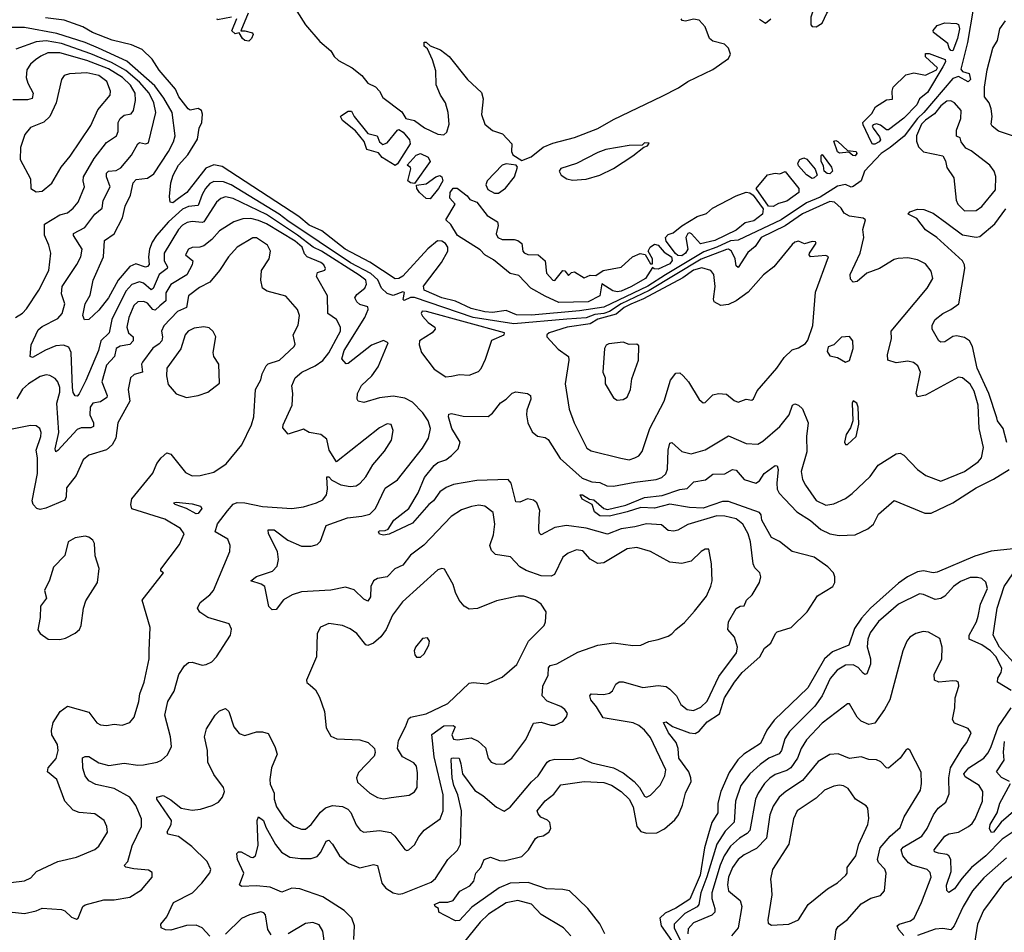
# Model space of a CAD drawing. Extents: x 1771496 to 1971148, y 471553 to 643630.
# Tile 586 of 656: x 1884390 to 1889440, y 617922 to 622601. Entities that reach past the tile are written whole.
import ezdxf

# ---------------------------------------------------------------- set-up
doc = ezdxf.new("R2010")
doc.units = 0

msp = doc.modelspace()

# ---------------------------------------------------------------- linework, layer by layer
at = {"layer": '0CON10XD'}
for points in [[(1888475, 622563.8), (1888505.8, 622584.2), (1888528.8, 622635), (1888563.3, 622685), (1888560, 622735), (1888547.5, 622765), (1888535, 622777.5), (1888515, 622767.5), (1888493.8, 622735), (1888475, 622697.5), (1888448, 622615), (1888446.7, 622575), (1888455, 622566.7), (1888475, 622563.8)], [(1889280.4, 622655), (1889250.2, 622485), (1889216.8, 622346.8), (1889225, 622335.8), (1889259.2, 622325), (1889266.7, 622295), (1889255, 622281.9), (1889205, 622310), (1889175, 622299), (1889026.2, 622125), (1888994.7, 622095.3), (1888925.5, 622004.5), (1888855, 621945.6), (1888807.7, 621915), (1888723.5, 621825), (1888705.6, 621774.4), (1888665, 621746.2), (1888655, 621743.3), (1888625, 621756.4), (1888585, 621748.2), (1888495, 621691.6), (1888425, 621661.9), (1888295, 621574.9), (1888075, 621470.7), (1888035, 621467.8), (1887965.6, 621435), (1887898.1, 621411.9), (1887702.4, 621292.4), (1887611.8, 621235), (1887385, 621127.6), (1887260.9, 621109.1), (1887015, 621087.2), (1886938.6, 621088.6), (1886885, 621110), (1886815, 621100), (1886775, 621103.4), (1886705, 621119.9), (1886625, 621157.7), (1886555, 621175.2), (1886465, 621215.4), (1886461.2, 621235), (1886552.9, 621357), (1886585.7, 621415), (1886586.1, 621435), (1886573.5, 621453.5), (1886555, 621466.1), (1886532.7, 621467.3), (1886483.4, 621426.6), (1886355, 621286), (1886335, 621274.4), (1886315, 621273.2), (1886185, 621357.4), (1886058.4, 621425), (1885939.3, 621519.3), (1885875, 621548.6), (1885822.2, 621592.2), (1885428.6, 621848.6), (1885385, 621856.3), (1885345, 621840.2), (1885247.3, 621715), (1885204.7, 621685.3), (1885175, 621661.9), (1885161.2, 621665), (1885157.5, 621695), (1885164.3, 621765), (1885177.5, 621805), (1885204.7, 621855), (1885252.2, 621907.8), (1885301.6, 621988.4), (1885310, 622045), (1885324.5, 622075), (1885327.5, 622117.5), (1885321.5, 622135), (1885305, 622145.5), (1885265, 622137.1), (1885254.4, 622145), (1885206.9, 622205), (1885189.4, 622245), (1885105, 622341.9), (1885069.3, 622399.3), (1885017.9, 622447.9), (1884962.8, 622472.8), (1884865, 622496.5), (1884763.1, 622535), (1884714.1, 622564.1), (1884618, 622598), (1884521.5, 622611.5)], [(1885811.1, 622645), (1885855.3, 622575), (1885929.7, 622489.7), (1885985, 622441.2), (1886001.9, 622411.9), (1886025, 622392.8), (1886094.4, 622355), (1886145, 622315.4), (1886175.3, 622275.3), (1886215, 622257.1), (1886235.5, 622235.5), (1886252, 622202), (1886349.3, 622129.3), (1886370.8, 622095), (1886415, 622084.5), (1886466, 622046), (1886533.6, 622013.6), (1886565, 622011.4), (1886581.4, 622025), (1886591.8, 622065), (1886587.2, 622125), (1886574.3, 622174.3), (1886548.4, 622215), (1886526.7, 622266.7), (1886525, 622338.8), (1886507.7, 622395), (1886481.1, 622451.1), (1886464.6, 622465), (1886464.4, 622485.6), (1886475, 622485.6), (1886495, 622467.5), (1886547.3, 622447.3), (1886592.7, 622412.7), (1886686, 622295), (1886758.3, 622228.3), (1886767.5, 622195), (1886758.6, 622115), (1886775, 622066), (1886815, 622033.8), (1886865.9, 622015.9), (1886913.8, 621965), (1886912.2, 621925), (1886918.5, 621908.5), (1886965, 621878.8), (1887012.4, 621897.6), (1887075, 621946.9), (1887125, 621968.8), (1887235, 621996.7), (1887355, 622043.3), (1887435, 622090), (1887685, 622208.8), (1887768.3, 622251.7), (1887815.8, 622284.2), (1887944.4, 622345.6), (1888025, 622402), (1888035.7, 622425), (1888025.6, 622455), (1888005, 622475.7), (1887945, 622491.2), (1887927.5, 622505), (1887906, 622565), (1887875, 622598.8), (1887846.4, 622603.6), (1887805, 622593.8), (1887787.5, 622597.5), (1887782.5, 622605)], [(1885475.8, 622614.2), (1885405, 622600), (1885402.5, 622605)], [(1885565, 622491.4), (1885545, 622494.8), (1885532.5, 622505), (1885515, 622533.3), (1885495, 622529.6), (1885477.3, 622545), (1885502.9, 622607.1)], [(1885562.1, 622635), (1885523.3, 622543.3), (1885545, 622544.2), (1885584, 622534), (1885586.7, 622525), (1885579.2, 622505), (1885565, 622491.4)], [(1888185, 622604), (1888215, 622583.8), (1888242, 622605)], [(1889481.8, 622005), (1889409.9, 622029.9), (1889376.9, 622055), (1889372.2, 622065), (1889378.1, 622105), (1889372.5, 622145), (1889362.2, 622175), (1889338.9, 622205), (1889337.9, 622255), (1889352.6, 622345), (1889381.6, 622455), (1889405, 622495.4), (1889416.6, 622555), (1889445, 622595.8)], [(1885829.6, 618300.4), (1885885, 618300.7), (1885915, 618310.7), (1885935, 618332.5), (1885961.1, 618388.9), (1885975, 618394), (1885994.7, 618374.7), (1886030, 618315), (1886077.1, 618275), (1886135, 618252.3), (1886205, 618270.5), (1886225, 618265.7), (1886247.1, 618175), (1886268.3, 618148.3), (1886305.2, 618125.2), (1886335, 618117.5), (1886355, 618120.6), (1886500.5, 618179.5), (1886521.7, 618198.3), (1886585.6, 618295), (1886635, 618343.3), (1886650, 618375), (1886655.5, 618545), (1886637.4, 618627.4), (1886617, 618675), (1886608, 618715), (1886602.2, 618805), (1886604.4, 618815), (1886612.4, 618817.6), (1886644, 618815), (1886653, 618787), (1886660.2, 618735), (1886725, 618648.8), (1886765, 618623.1), (1886835, 618564.2), (1886875, 618544.2), (1886905, 618564.2), (1887015.6, 618694.4), (1887048.5, 618725), (1887094.4, 618795), (1887106.3, 618803.7), (1887135, 618810), (1887225, 618808.9), (1887265, 618818.5), (1887325, 618790.7), (1887436.1, 618766.1), (1887485, 618740.3), (1887542, 618695), (1887568.7, 618665), (1887595, 618620.8), (1887605, 618615.8), (1887625.6, 618625), (1887675, 618676.9), (1887698.9, 618725), (1887703.1, 618755), (1887625, 618920.6), (1887595, 618958.1), (1887565, 618981.9), (1887536, 618996), (1887381.8, 619021.8), (1887348.9, 619078.9), (1887318.6, 619115), (1887314.2, 619135), (1887320, 619145), (1887385, 619141.5), (1887415, 619148.5), (1887430.4, 619159.6), (1887446.7, 619195), (1887465, 619207.3), (1887485, 619206.7), (1887585, 619177.5), (1887665, 619188.5), (1887705, 619182.2), (1887725, 619169.4), (1887758.8, 619135), (1887780.1, 619090.1), (1887813.9, 619063.9), (1887845, 619060), (1887883.9, 619076.1), (1887915, 619108.1), (1887975, 619234.4), (1888066.9, 619355), (1888070.8, 619385), (1888056.4, 619435), (1888022.1, 619475), (1888024.6, 619515), (1888065, 619582), (1888085, 619594), (1888106.1, 619596.1), (1888116.9, 619625), (1888147.2, 619652.8), (1888183.5, 619715), (1888190.5, 619745), (1888185.4, 619765.4), (1888160.8, 619790.8), (1888152.2, 619812.2), (1888137.9, 619925), (1888126.7, 619965), (1888098.4, 620015), (1888065, 620041.5), (1888006.3, 620056.3), (1887965, 620056.8), (1887816.8, 620013.2), (1887765, 619983.3), (1887745, 619978.8), (1887715, 619983.1), (1887682.2, 620012.2), (1887605, 620016.6), (1887545, 620000.8), (1887475, 619991.3), (1887405, 619963.7), (1887295, 619994.8), (1887195, 620008.8), (1887135, 619997.1), (1887065, 619960), (1887055, 619968.8), (1887051.8, 619985), (1887053.7, 620045), (1887056.8, 620085), (1887042.2, 620125), (1887025, 620138.5), (1886995, 620144.4), (1886955, 620126.9), (1886935, 620128.8), (1886910.5, 620225), (1886895, 620244.5), (1886735, 620239.4), (1886615, 620218.1), (1886576.7, 620203.3), (1886545, 620181.1), (1886512.1, 620135), (1886487.5, 620115), (1886405, 620020.6), (1886285, 619963.6), (1886255, 619958.6), (1886235, 619964.2), (1886230, 619975), (1886235, 619980), (1886265, 619981.9), (1886280, 619990), (1886308.5, 620035), (1886385.6, 620094.4), (1886434, 620175), (1886466.8, 620255), (1886516, 620315), (1886535, 620330.5), (1886575.6, 620344.4), (1886605, 620366.8), (1886638.7, 620401.3), (1886648.2, 620435), (1886605.5, 620505), (1886588.6, 620565), (1886591.4, 620578.6), (1886605, 620582.5), (1886665, 620568.2), (1886793.2, 620566.8), (1886815.4, 620584.6), (1886855, 620637.5), (1886884.5, 620655.5), (1886915, 620686), (1886935, 620694), (1886995, 620684.2), (1887009.2, 620675), (1887011.1, 620655), (1886991.3, 620598.7), (1886989.2, 620575), (1886996.2, 620535), (1887018.9, 620488.9), (1887045, 620466.7), (1887085, 620458.5), (1887099.6, 620449.6), (1887162.3, 620352.3), (1887275, 620251.1), (1887325, 620232.4), (1887365, 620228.2), (1887401.9, 620211.9), (1887435, 620209.1), (1887545, 620230.7), (1887655, 620243.3), (1887683.5, 620255), (1887703.3, 620273.3), (1887712.4, 620297.6), (1887715.8, 620395), (1887725, 620429.4), (1887735, 620434.4), (1887785, 620387.5), (1887833.8, 620376.2), (1887905, 620396.5), (1888025, 620468.2), (1888115, 620428.9), (1888175, 620425.5), (1888200.4, 620439.6), (1888287.9, 620515), (1888336.7, 620575), (1888352.9, 620625), (1888365, 620632), (1888385, 620624.2), (1888405, 620606.2), (1888433.1, 620535), (1888424.5, 620465), (1888427.1, 620385), (1888397.9, 620285), (1888404.7, 620244.7), (1888420, 620215), (1888475, 620136.9), (1888525, 620112.2), (1888565, 620118.9), (1888625, 620147.3), (1888658.7, 620171.3), (1888751.5, 620258.5), (1888792.2, 620317.8), (1888885, 620375.5), (1888905, 620378.2), (1888925, 620367.8), (1888994.2, 620295), (1889038, 620265), (1889115, 620235.5), (1889235, 620285.5), (1889305.7, 620335), (1889322.2, 620355), (1889332.6, 620407.4), (1889310, 620505), (1889305.3, 620624.7), (1889285, 620697.1), (1889265, 620733.3), (1889225, 620764.4), (1889205, 620768.6), (1889035, 620676.4), (1888995, 620668), (1888988.1, 620685), (1889010, 620795), (1888996.2, 620826.2), (1888973.4, 620843.4), (1888945, 620850.4), (1888885, 620842.2), (1888842.5, 620855), (1888840, 620885), (1888861.4, 620965), (1888859.2, 621005), (1889044.5, 621225.5), (1889072.5, 621275), (1889065, 621311.2), (1889035, 621349.4), (1888995, 621370.5), (1888945, 621380.5), (1888895, 621377.5), (1888875, 621371.9), (1888798.8, 621325), (1888735, 621301.8), (1888685, 621259.4), (1888665, 621255.6), (1888651.5, 621271.5), (1888648.9, 621295), (1888700.5, 621405), (1888719.2, 621485), (1888714.6, 621525.4), (1888728.6, 621575), (1888715, 621584.3), (1888645, 621593.6), (1888618.6, 621608.6), (1888603.1, 621635), (1888568.9, 621665), (1888545, 621668.7), (1888405, 621605.1), (1888315, 621543.8), (1888193.4, 621485), (1888162.1, 621437.9), (1888125, 621407.3), (1888075, 621331.5), (1888065, 621339.2), (1888060, 621375), (1888040.4, 621415), (1888025, 621424.5), (1888015, 621423.2), (1887885, 621373.8), (1887617.6, 621212.4), (1887475, 621145.1), (1887414.6, 621105), (1887385.2, 621094.8), (1887339.5, 621090.5), (1887295, 621072.5), (1887195.7, 621065.7), (1886925, 621042.8), (1886715, 621074.2), (1886415, 621177.3), (1886393.4, 621176.6), (1886361.4, 621161.4), (1886356.7, 621166.7), (1886363.3, 621203.3), (1886355, 621205.7), (1886305, 621186.8), (1886275, 621198.3), (1886245.6, 621225), (1886227.4, 621267.4), (1886190.2, 621300.2), (1886086.2, 621355), (1885765, 621569.3), (1885721.5, 621605), (1885475, 621754.5), (1885435, 621770), (1885385, 621772.1), (1885365, 621761.8), (1885343.6, 621736.4), (1885325.1, 621704.9), (1885305, 621648.2), (1885255, 621643.8), (1885225, 621630.2), (1885153.1, 621565), (1885091.9, 621495), (1885069.3, 621460.7), (1885055, 621424.4), (1885049.8, 621385), (1885053.3, 621346.7), (1885045, 621335.5), (1885035, 621332.2), (1884985, 621349.6), (1884955, 621335.2), (1884894.2, 621265), (1884845, 621174.8), (1884795, 621112.1), (1884745, 621064.5), (1884721.7, 621061.7), (1884713.6, 621085), (1884725.3, 621145), (1884750.5, 621189.5), (1884765.9, 621265), (1884820.3, 621385), (1884825, 621470), (1884875, 621503.1), (1884916.9, 621585), (1884930.9, 621645), (1884958.5, 621701.5), (1884971.5, 621765), (1884988, 621782), (1885045, 621788.1), (1885078.3, 621811.7), (1885153.4, 621925), (1885178.8, 621975), (1885186.9, 622005), (1885172, 622125), (1885128.8, 622198.8), (1885082.4, 622262.4), (1884938.6, 622388.6), (1884794.6, 622454.6), (1884725, 622483.6), (1884580.7, 622530.7), (1884415, 622561), (1884288.7, 622561.3)], [(1889175, 622441.2), (1889165, 622443.3), (1889156.7, 622455), (1889149.7, 622479.7), (1889076.2, 622535), (1889075, 622545.6), (1889095, 622571.1), (1889135, 622586), (1889195, 622582.2), (1889205, 622575.8), (1889209.2, 622555), (1889199, 622505), (1889175, 622441.2)], [(1885365, 617903.3), (1885325.5, 617945.5), (1885295, 617959.4), (1885245, 617957.5), (1885165, 617933.1), (1885137.5, 617935), (1885116.2, 617945), (1885114.2, 617965), (1885145, 618002), (1885178.5, 618075), (1885276.4, 618125), (1885324.8, 618175.2), (1885365, 618228), (1885370, 618245), (1885351.2, 618285), (1885272.8, 618362.8), (1885205, 618413.9), (1885150, 618425), (1885146.9, 618436.9), (1885167.3, 618475), (1885169.1, 618495), (1885093.3, 618605), (1885093.3, 618615), (1885125, 618624.5), (1885165, 618602.3), (1885218.9, 618558.9), (1885275, 618548.2), (1885316.8, 618553.2), (1885377.8, 618572.2), (1885409.6, 618590.4), (1885430.5, 618615), (1885440.4, 618645), (1885435.5, 618665), (1885385, 618731.2), (1885355.6, 618795), (1885353.9, 618855), (1885338.1, 618925), (1885348, 618965), (1885393.1, 619035), (1885415, 619057.1), (1885445, 619069.2), (1885462.9, 619055), (1885487.5, 618975), (1885515, 618942), (1885545, 618932), (1885605, 618950.8), (1885635, 618950.8), (1885665, 618942.5), (1885699.2, 618875), (1885710, 618835), (1885681.5, 618765), (1885673.1, 618705), (1885675, 618682.5), (1885694.4, 618635), (1885694.5, 618605), (1885706.2, 618565), (1885745, 618509.5), (1885795, 618466.5), (1885835, 618450.9), (1885855, 618450.9), (1885885.4, 618475), (1885932.1, 618537.9), (1885959, 618561), (1885995, 618571.8), (1886045, 618566.9), (1886073.1, 618553.1), (1886087.4, 618537.4), (1886115, 618474), (1886135.5, 618445.5), (1886155, 618435.7), (1886235, 618444.6), (1886293.3, 618433.3), (1886314.4, 618415), (1886365, 618346.2), (1886375, 618342), (1886385, 618345.8), (1886415, 618371.4), (1886437.3, 618412.7), (1886465, 618446.9), (1886546.5, 618503.5), (1886561.8, 618545), (1886562.5, 618627.5), (1886515, 618822), (1886503.5, 618936.5), (1886565, 618980.3), (1886613.4, 618983.4), (1886622.9, 618975), (1886606.8, 618935), (1886615, 618912.9), (1886635, 618909.1), (1886705, 618920), (1886741.8, 618901.8), (1886778.7, 618868.7), (1886793.1, 618815), (1886807.1, 618795), (1886835, 618783.8), (1886875, 618786.7), (1886914.2, 618815), (1886985, 618910.8), (1887024.5, 618995.5), (1887065, 618999.2), (1887114.5, 618984.5), (1887135, 618984.4), (1887175, 619002.9), (1887195, 619026.7), (1887199.2, 619045), (1887186, 619065), (1887165, 619080), (1887095, 619108.1), (1887070, 619135), (1887073.1, 619185), (1887099.9, 619240.1), (1887102.2, 619277.8), (1887109.8, 619290.2), (1887145, 619298.2), (1887251.9, 619358.1), (1887355, 619394.4), (1887435, 619406.5), (1887535, 619393.1), (1887575, 619394.2), (1887616.6, 619413.4), (1887665, 619422.9), (1887715, 619441.2), (1887735, 619453.3), (1887754.3, 619475.7), (1887800, 619510), (1887850.9, 619569.1), (1887911.8, 619645), (1887935, 619696.2), (1887941.9, 619725), (1887938.3, 619811.7), (1887925, 619886.2), (1887906.2, 619886.2), (1887885, 619874), (1887834.5, 619825.5), (1887785, 619813.5), (1887725, 619820.5), (1887625, 619874), (1887555, 619895.4), (1887505, 619888.2), (1887385, 619817.3), (1887355, 619812.5), (1887315.8, 619835), (1887278.6, 619878.6), (1887245, 619882.7), (1887203.5, 619866.5), (1887175.7, 619845), (1887132.4, 619757.6), (1887115, 619748.5), (1887065, 619749.7), (1886986.6, 619776.6), (1886955, 619795.7), (1886906.9, 619846.9), (1886830.7, 619859.3), (1886809.1, 619879.1), (1886800.8, 619905), (1886819.4, 619960.6), (1886826.2, 620015), (1886817.5, 620075), (1886775, 620107.7), (1886745, 620112.7), (1886706.3, 620106.3), (1886655, 620089.1), (1886602.5, 620055), (1886462.6, 619907.4), (1886394.8, 619855.2), (1886355, 619804.6), (1886314.7, 619785.3), (1886275, 619745.6), (1886225, 619735.6), (1886205, 619724), (1886190, 619695), (1886188.5, 619641.5), (1886175, 619620.8), (1886155, 619630.5), (1886105, 619678.5), (1886061.3, 619691.3), (1885985, 619676), (1885835, 619667.7), (1885786.9, 619653.1), (1885742.4, 619627.6), (1885705, 619577.5), (1885685, 619575.8), (1885667, 619593), (1885647.8, 619695), (1885628.1, 619708.1), (1885576.2, 619725), (1885605, 619746.1), (1885686.7, 619773.3), (1885710, 619800), (1885716.5, 619833.5), (1885712.8, 619875), (1885665.7, 619965), (1885664.1, 619985.9), (1885695, 619985.7), (1885765, 619932.5), (1885835, 619901.9), (1885885, 619901.9), (1885915, 619910.6), (1885933, 619927), (1885961.2, 620008.8), (1886071.9, 620048.1), (1886145, 620055.3), (1886185, 620066.7), (1886214.7, 620095.3), (1886265, 620198.9), (1886327.4, 620242.6), (1886456.1, 620403.9), (1886487.1, 620455), (1886497.1, 620505), (1886485.4, 620545), (1886457.2, 620585), (1886405, 620640.3), (1886365, 620660.7), (1886305, 620671.2), (1886235, 620662.4), (1886155, 620639.2), (1886126.2, 620646.2), (1886120, 620655), (1886123.1, 620685), (1886142.9, 620725), (1886195.5, 620775), (1886227.8, 620822.2), (1886279.4, 620945), (1886255, 620956.3), (1886195, 620933.3), (1886075, 620838.1), (1886065, 620836.7), (1886042.1, 620862.1), (1886054.3, 620905), (1886159.8, 621075), (1886176.6, 621115), (1886175, 621128.6), (1886135, 621141.1), (1886119.3, 621155), (1886109.3, 621175), (1886118.4, 621191.6), (1886159.3, 621225), (1886169, 621245), (1886165, 621265.7), (1886130.9, 621290.9), (1885937.3, 621415), (1885895.7, 621435.7), (1885815, 621497.2), (1885655, 621602.4), (1885485, 621685.2), (1885445, 621693.9), (1885421.5, 621685), (1885399.7, 621665), (1885335, 621564.7), (1885325, 621560.7), (1885275, 621567), (1885248.2, 621561.8), (1885225, 621548.4), (1885204.2, 621525), (1885131.1, 621405), (1885131.6, 621365), (1885147.6, 621335), (1885147, 621325), (1885104.8, 621295), (1885075, 621223.6), (1885065, 621216.8), (1885025, 621251.3), (1885005, 621257), (1884965, 621243.8), (1884935, 621209.1), (1884861.9, 621065), (1884848.8, 620995), (1884805.3, 620955), (1884794.1, 620905.9), (1884729, 620751), (1884695, 620682.5), (1884685, 620670.6), (1884675, 620673.5), (1884665, 620689.4), (1884660, 620715), (1884654.2, 620895), (1884641.7, 620921.7), (1884615, 620933), (1884575, 620929.3), (1884522.2, 620907.8), (1884455, 620870), (1884444.4, 620874.4), (1884449.2, 620935), (1884485, 621010.6), (1884505, 621028.8), (1884585, 621068.7), (1884607.9, 621095), (1884620.8, 621145), (1884604.3, 621195), (1884607.4, 621232.6), (1884683.7, 621346.3), (1884704.3, 621385.7), (1884710.7, 621425), (1884666.2, 621495), (1884666.7, 621505), (1884723.8, 621536.2), (1884776, 621604), (1884812.5, 621635), (1884818.7, 621675), (1884854.7, 621745), (1884835.8, 621795), (1884835.5, 621815), (1884845.9, 621824.1), (1884885, 621827.3), (1884908.3, 621841.7), (1884963.5, 621906.5), (1884995.8, 621965), (1885005, 621971.1), (1885035.6, 621964.4), (1885050.6, 621969.4), (1885088.1, 622125), (1885077.8, 622175), (1885053.8, 622225), (1885005, 622281), (1884935, 622341.5), (1884861.4, 622381.4), (1884755, 622426.8), (1884605, 622479.7), (1884525, 622492.6), (1884475, 622487.8), (1884370.5, 622449.5)], [(1884367.9, 621075), (1884405, 621096.2), (1884425, 621119.5), (1884488.2, 621215), (1884538.5, 621315), (1884549.6, 621405), (1884540, 621445), (1884516.7, 621496.7), (1884516.9, 621553.1), (1884595, 621600.7), (1884635, 621611.8), (1884665, 621635.5), (1884689.6, 621665), (1884722.5, 621745), (1884714.7, 621775), (1884717.4, 621795), (1884771.2, 621888.8), (1884835, 621972.3), (1884886.5, 622005), (1884895, 622027.5), (1884895.3, 622075), (1884905.2, 622094.8), (1884925, 622111.1), (1884962.1, 622117.9), (1884974, 622136), (1884983.2, 622186.8), (1884981.3, 622225), (1884957.9, 622265), (1884917.4, 622305), (1884845, 622349.4), (1884735, 622391.8), (1884595, 622431.5), (1884535, 622430.8), (1884498.5, 622415), (1884471.2, 622395), (1884445, 622372.7), (1884427.3, 622345), (1884422.8, 622305), (1884431.6, 622275), (1884458.7, 622225), (1884453.3, 622196.7), (1884429.7, 622190.3), (1884355, 622189.8)], [(1888775, 621962.7), (1888763.6, 621963.6), (1888756, 621975), (1888715, 622062.5), (1888714.3, 622075), (1888759.9, 622120.1), (1888778.8, 622155), (1888835, 622190), (1888865.8, 622194.2), (1888864.5, 622234.5), (1888870.4, 622255), (1888935, 622319.3), (1888975, 622328), (1889035, 622316.2), (1889092.5, 622345), (1889097.5, 622355), (1889035, 622410), (1889035, 622427.1), (1889055, 622427.1), (1889137.1, 622397.1), (1889137.5, 622385), (1889125, 622360), (1889045, 622228.2), (1889005.3, 622194.7), (1888990.4, 622165), (1888925, 622096.2), (1888845, 622036.2), (1888835, 622036.7), (1888805, 622060), (1888785, 622066.7), (1888767, 622063), (1888762.5, 622055), (1888766.7, 622045), (1888800, 622000), (1888804.2, 621985), (1888797.8, 621975), (1888775, 621962.7)], [(1884475, 621718), (1884505, 621722.5), (1884555, 621764), (1884602.2, 621845), (1884648, 621902), (1884755, 622059.2), (1884790.6, 622139.4), (1884853.1, 622215), (1884855.5, 622235), (1884836.6, 622285), (1884796.4, 622315), (1884735, 622328.1), (1884646.2, 622323.8), (1884618, 622315), (1884604.4, 622295), (1884577.1, 622175), (1884543.8, 622105), (1884513.6, 622076.4), (1884445, 622049.2), (1884416.6, 622013.4), (1884394.5, 621945.5), (1884393.1, 621885), (1884445.7, 621785), (1884446.7, 621735), (1884475, 621718)], [(1889235, 621622.1), (1889295, 621623.8), (1889325, 621642.9), (1889395, 621728.6), (1889396.9, 621796.9), (1889387.7, 621825), (1889365.5, 621855.5), (1889269.7, 621929.7), (1889242.3, 621942.3), (1889219.2, 621975), (1889213.3, 621995), (1889194.3, 622004.3), (1889193.8, 622035), (1889216, 622095), (1889217.9, 622135), (1889185, 622174.5), (1889165, 622184.5), (1889145, 622183.8), (1889115, 622159.2), (1889081.6, 622118.4), (1889035, 622086.5), (1889015.6, 622065), (1888988.8, 622005), (1888988.9, 621978.9), (1888999.5, 621949.5), (1889025, 621924.3), (1889123.8, 621903.8), (1889137.5, 621877.5), (1889145, 621843.3), (1889180.3, 621790.3), (1889193.6, 621676.4), (1889201.2, 621655), (1889235, 621622.1)], [(1886315, 621854.5), (1886249.1, 621895), (1886229.5, 621919.5), (1886170.8, 621935), (1886156.7, 621976.7), (1886112, 622032), (1886044.7, 622085), (1886035.7, 622104.3), (1886039.6, 622110.4), (1886075, 622132.9), (1886091.7, 622131.7), (1886105.5, 622105.5), (1886175, 622018), (1886223.3, 622005), (1886235.6, 621975.6), (1886251.9, 621961.9), (1886275, 621970.5), (1886327.3, 622035), (1886335, 622038.4), (1886356, 622025), (1886389, 621985), (1886393.1, 621965), (1886327.8, 621862.2), (1886315, 621854.5)], [(1887225, 621778.8), (1887295, 621783.8), (1887365, 621803.8), (1887435, 621838.8), (1887535, 621903.3), (1887591.7, 621948.3), (1887610, 621955), (1887618.3, 621968.3), (1887595, 621970), (1887581.7, 621958.3), (1887515, 621956.2), (1887396.4, 621936.4), (1887355, 621921.2), (1887245.9, 621864.1), (1887165, 621837.5), (1887157.5, 621825), (1887167.5, 621805), (1887196.1, 621786.1), (1887225, 621778.8)], [(1888675, 621904), (1888662.5, 621905), (1888641.7, 621921.7), (1888595, 621916.7), (1888585, 621923.3), (1888565, 621978), (1888575, 621982.5), (1888586.6, 621976.6), (1888635, 621930), (1888680, 621925), (1888682.5, 621915), (1888675, 621904)], [(1886415, 621761.2), (1886395, 621764.2), (1886381.3, 621775), (1886395.8, 621835.8), (1886393.9, 621843.9), (1886377.5, 621855), (1886423.3, 621906.7), (1886445, 621914.6), (1886485, 621895.9), (1886494.8, 621875), (1886415, 621761.2)], [(1888455, 621787.5), (1888425, 621806.7), (1888385, 621852), (1888380.5, 621865), (1888390.8, 621885), (1888412.2, 621892.2), (1888426.6, 621886.6), (1888470, 621835), (1888480, 621805), (1888465, 621790), (1888455, 621787.5)], [(1888545, 621811.8), (1888532, 621812), (1888516.2, 621825), (1888512.3, 621852.3), (1888501.2, 621875), (1888500, 621905), (1888505, 621910), (1888554, 621845), (1888558.6, 621825), (1888545, 621811.8)], [(1886845, 621711.2), (1886882.2, 621737.8), (1886927.6, 621795), (1886943.3, 621845), (1886935.8, 621855.8), (1886885, 621862.9), (1886865, 621856.1), (1886787.8, 621775), (1886780.7, 621755), (1886791.3, 621731.3), (1886825, 621711.6), (1886845, 621711.2)], [(1886495, 621682.9), (1886475, 621684.3), (1886439.6, 621715), (1886426.7, 621735), (1886425, 621752.5), (1886475, 621760), (1886525, 621795.6), (1886545, 621802.5), (1886555.5, 621795), (1886560, 621775), (1886538.6, 621735), (1886495, 621682.9)], [(1888255, 621643.3), (1888230, 621645), (1888166.7, 621735), (1888225, 621805.7), (1888265, 621813.9), (1888288.9, 621811.1), (1888315, 621823.3), (1888385.5, 621735.5), (1888386.1, 621715), (1888325, 621671.2), (1888280.8, 621659.2), (1888255, 621643.3)], [(1887155, 621151.8), (1887085, 621183.3), (1887010.8, 621225), (1886950, 621290), (1886905, 621300), (1886819.8, 621369.8), (1886775, 621395.9), (1886751.2, 621421.2), (1886635.3, 621495), (1886601.6, 621551.6), (1886576.1, 621575), (1886623.3, 621655), (1886596.1, 621686.1), (1886597.5, 621715), (1886613.3, 621736.7), (1886632.9, 621737.1), (1886685, 621697.5), (1886699.2, 621679.1), (1886734.5, 621665), (1886788.2, 621598.2), (1886840.9, 621565), (1886844.5, 621545.5), (1886834, 621504), (1886842.5, 621485), (1886864.1, 621474.1), (1886926, 621474), (1886945, 621468.5), (1886965, 621454.2), (1886970, 621415), (1886976.4, 621406.4), (1886996.7, 621396.7), (1887048.5, 621395), (1887085.5, 621365), (1887091.7, 621301.7), (1887125, 621266.7), (1887135, 621264), (1887175, 621316.2), (1887185, 621313.1), (1887205, 621290), (1887220, 621305), (1887235, 621308.4), (1887285, 621278.6), (1887315, 621291.8), (1887345, 621289.4), (1887382.9, 621315), (1887475, 621332.5), (1887533.2, 621385), (1887572.6, 621402.6), (1887598.1, 621398.1), (1887625, 621350), (1887635, 621350), (1887636, 621375), (1887612.9, 621415), (1887624, 621435), (1887645, 621450.7), (1887664.6, 621445), (1887695, 621409.4), (1887732.9, 621385), (1887736.6, 621366.6), (1887725, 621349.6), (1887665, 621322.2), (1887643.6, 621323.6), (1887635, 621330), (1887598.8, 621275), (1887525, 621231.1), (1887475, 621209.7), (1887455, 621205.2), (1887431.7, 621211.7), (1887375, 621247.5), (1887364.5, 621185), (1887305, 621154.4), (1887155, 621151.8)], [(1887785, 621391.1), (1887765, 621391.8), (1887752.7, 621402.7), (1887705.4, 621465), (1887702.5, 621485), (1887715, 621499.2), (1887741.6, 621508.4), (1887786.5, 621545), (1887865, 621592.3), (1887912.9, 621607.1), (1887943.2, 621635), (1888065, 621699), (1888116.4, 621716.4), (1888134.3, 621714.3), (1888152, 621702), (1888202.4, 621632.4), (1888199.1, 621605), (1888155, 621570.7), (1888110.2, 621559.8), (1888065, 621522.1), (1887955, 621469.6), (1887882.3, 621452.3), (1887835, 621503.1), (1887825, 621508.6), (1887816.7, 621505), (1887807.1, 621485), (1887816, 621425), (1887805.3, 621405), (1887785, 621391.1)], [(1889453.4, 620433.4), (1889434.1, 620505), (1889404.9, 620544.9), (1889400.6, 620560.6), (1889360.2, 620685), (1889300.6, 620815), (1889277.1, 620925), (1889260.5, 620955), (1889235, 620972.3), (1889195, 620980.3), (1889175, 620976.8), (1889135, 620950), (1889115, 620947.5), (1889104.3, 620955), (1889070, 621015), (1889070, 621035), (1889085.6, 621065), (1889124.3, 621095.7), (1889165.3, 621114.7), (1889205.8, 621145), (1889237.2, 621325), (1889235.9, 621345), (1889225.2, 621365.2), (1889094.3, 621484.3), (1889035, 621524.5), (1888991.7, 621581.7), (1888946.2, 621605), (1888954.5, 621615.5), (1888995, 621629.5), (1889027.4, 621627.4), (1889075, 621609.2), (1889145, 621558.5), (1889225, 621498.9), (1889295, 621485.8), (1889315, 621490.4), (1889391.7, 621555), (1889448.1, 621631.9)], [(1884305, 618030), (1884415, 618018.5), (1884475, 618031.8), (1884505, 618045.4), (1884605, 618039.2), (1884621.8, 618031.8), (1884655, 618000), (1884680.7, 617989.3), (1884690, 617995), (1884714.2, 618055), (1884725, 618062.5), (1884821.1, 618088.9), (1884875, 618089.5), (1884955, 618102.9), (1885015, 618140.9), (1885069.2, 618205), (1885069.2, 618229.2), (1885051.2, 618241.2), (1884975, 618248.2), (1884935, 618256), (1884926, 618265), (1884944, 618286), (1884966.1, 618365), (1885015.4, 618465), (1885015.4, 618505), (1884985, 618573.3), (1884955, 618615.7), (1884875, 618659.5), (1884781, 618681), (1884745, 618699.1), (1884726.2, 618725), (1884713.4, 618763.4), (1884712.5, 618817.5), (1884725.5, 618824.5), (1884745, 618822.9), (1884795, 618790.7), (1884847.4, 618777.4), (1884925, 618790), (1884995, 618780), (1885025, 618781.8), (1885095.5, 618794.5), (1885118, 618805), (1885147.9, 618832.1), (1885168.6, 618875), (1885163.5, 618925), (1885134.6, 619035), (1885150, 619105), (1885181.5, 619158.5), (1885206.9, 619245), (1885235, 619289.2), (1885255, 619305.8), (1885275, 619307.5), (1885325, 619291.9), (1885346.7, 619295), (1885375, 619309.2), (1885399.2, 619335), (1885471.2, 619445), (1885475.8, 619475.8), (1885464.1, 619504.1), (1885355, 619536.9), (1885314, 619564), (1885302.5, 619585), (1885316.2, 619613.8), (1885365, 619652.1), (1885384.7, 619675.3), (1885467.7, 619875), (1885469.1, 619905), (1885458, 619938), (1885392, 619975), (1885405, 620016), (1885455, 620082.6), (1885485, 620117.2), (1885505, 620125.3), (1885545, 620125.1), (1885635, 620104.9), (1885785, 620094.4), (1885845, 620103.2), (1885912.5, 620125), (1885945, 620139.1), (1885963.5, 620165), (1885968.5, 620195), (1885965, 620257.5), (1885975, 620257.5), (1885990.8, 620240.8), (1886036.9, 620216.9), (1886085, 620207.3), (1886115, 620212.2), (1886135.6, 620225), (1886165, 620258.1), (1886200.4, 620319.6), (1886261.1, 620388.9), (1886297.5, 620445), (1886305.6, 620495), (1886295, 620526), (1886275, 620530), (1886235, 620508.5), (1886015, 620334), (1885977.8, 620395), (1885965, 620450), (1885935, 620473.8), (1885875, 620484.2), (1885845, 620501.2), (1885766.4, 620476.4), (1885738.8, 620508.8), (1885740.9, 620525), (1885787.8, 620625), (1885790.4, 620685), (1885785.3, 620724.7), (1885803.1, 620765), (1885836.1, 620795), (1885905, 620827), (1885945, 620854.3), (1885975, 620893.4), (1886025.7, 620985), (1886034.7, 621005), (1886035.2, 621025.2), (1886014.1, 621064.1), (1885970.9, 621095), (1885969.4, 621185), (1885911.4, 621285), (1885916.7, 621305), (1885955, 621316.7), (1885958.6, 621325), (1885948.9, 621345), (1885935, 621357.1), (1885864.7, 621384.7), (1885851, 621401), (1885838.3, 621435), (1885802.5, 621465), (1885655, 621554.7), (1885615, 621572.6), (1885575, 621581.7), (1885535, 621580.5), (1885488.6, 621565), (1885415, 621519.6), (1885375.2, 621474.8), (1885335, 621441.5), (1885314.6, 621434.6), (1885275, 621433.1), (1885255, 621424.2), (1885240, 621395), (1885277.1, 621365), (1885274.5, 621345), (1885246.6, 621293.4), (1885165, 621243.5), (1885139.7, 621200.3), (1885139.3, 621160.7), (1885109.3, 621135), (1885085, 621112.8), (1885072.7, 621115), (1885045, 621148.4), (1885026.5, 621156.5), (1884995, 621154.7), (1884975, 621135.3), (1884949.6, 621075), (1884940, 621025), (1884947.8, 620995), (1884971.8, 620975), (1884971.4, 620955), (1884955, 620935.3), (1884905, 620926.7), (1884885.4, 620915), (1884875.8, 620875), (1884835, 620830), (1884810.5, 620745), (1884838.8, 620675), (1884836.4, 620665), (1884805, 620641.9), (1884765, 620636), (1884751.4, 620615), (1884749.2, 620575), (1884768.8, 620535), (1884768.8, 620515), (1884755, 620508.1), (1884705, 620508.4), (1884685, 620500.5), (1884585, 620392.2), (1884575, 620386.2), (1884571.7, 620401.7), (1884591.1, 620485), (1884580, 620635), (1884595, 620691.2), (1884595.2, 620715), (1884585.3, 620745), (1884572, 620762), (1884545, 620777.5), (1884525, 620780), (1884495, 620771.5), (1884435, 620734.5), (1884405, 620706.2), (1884375, 620657.9)], [(1884345, 618177.1), (1884415, 618186.9), (1884447.6, 618202.4), (1884476.3, 618233.7), (1884585.3, 618284.7), (1884682.1, 618307.9), (1884775, 618347.1), (1884795, 618363.8), (1884840.8, 618435), (1884837.5, 618465), (1884822.5, 618495), (1884775, 618529.2), (1884695, 618537.1), (1884665, 618548.5), (1884622.1, 618595), (1884580.5, 618705), (1884532.1, 618745), (1884536.4, 618765), (1884576.2, 618813.8), (1884587.7, 618855), (1884583.8, 618885), (1884555.4, 618935), (1884553.6, 618956.4), (1884562.2, 618997.8), (1884597.3, 619055), (1884635, 619081.4), (1884745, 619050.6), (1884785, 618995.8), (1884805, 618985.7), (1884835, 618982.5), (1884875, 618989.2), (1884915.7, 618984.3), (1884955, 618998), (1884976.7, 619025), (1885000.4, 619105), (1885005.4, 619145), (1885028.8, 619205), (1885053.6, 619325), (1885053.4, 619366.6), (1885059.4, 619485), (1885018.5, 619625), (1885127.5, 619765), (1885113.6, 619773.6), (1885114.3, 619785), (1885209.6, 619910.4), (1885233.1, 619965), (1885215, 619993.5), (1885135, 620040.4), (1884965, 620094.2), (1884959.1, 620115), (1884965.4, 620145), (1885073.2, 620276.8), (1885093.8, 620326.2), (1885115, 620355.7), (1885145, 620380.6), (1885165, 620374.2), (1885240.5, 620280.5), (1885275, 620263.3), (1885315, 620264.4), (1885385, 620282.2), (1885448.1, 620325), (1885528.9, 620421.1), (1885579.6, 620525), (1885590, 620565), (1885599.5, 620705), (1885626.7, 620755), (1885633.5, 620785), (1885653.2, 620826.8), (1885665, 620836.7), (1885722, 620855), (1885798, 620925), (1885802, 620938), (1885793.3, 620985), (1885817.3, 621035), (1885825.5, 621085), (1885814.3, 621115), (1885755, 621184.3), (1885658.6, 621208.6), (1885634.4, 621224.4), (1885626.7, 621265), (1885629.5, 621315), (1885669.4, 621375), (1885676.6, 621415), (1885661.4, 621445), (1885605, 621482.9), (1885585, 621483.1), (1885505, 621434.5), (1885460.4, 621385), (1885415, 621316.1), (1885365, 621255.3), (1885311.4, 621228.6), (1885256.4, 621185), (1885245, 621126.1), (1885200, 621105), (1885128.8, 621031.2), (1885117.6, 621005), (1885122.4, 620975), (1885118.8, 620955), (1885105, 620938.8), (1885072, 620918), (1885019.7, 620845), (1885014.7, 620835), (1885019.5, 620795), (1884977.8, 620782.2), (1884958, 620765), (1884945.8, 620705), (1884955.6, 620645), (1884893.1, 620535), (1884882.6, 620455), (1884865, 620420.9), (1884835, 620395.7), (1884745, 620368.1), (1884715.7, 620345), (1884679.2, 620265), (1884629.5, 620200.5), (1884628.2, 620155), (1884621.5, 620138.5), (1884523.2, 620096.8), (1884495, 620090.9), (1884478, 620095), (1884459.5, 620115), (1884454.6, 620134.6), (1884480.8, 620275), (1884482, 620355), (1884474.1, 620395), (1884498.9, 620465), (1884500, 620485), (1884492.9, 620505), (1884475, 620519.4), (1884445, 620520.6), (1884255, 620482.5)], [(1887515, 620345.5), (1887545, 620354.5), (1887565, 620365.5), (1887582.3, 620387.7), (1887622.3, 620505), (1887694.5, 620645), (1887727.2, 620752.8), (1887755, 620789.2), (1887775, 620790), (1887792.5, 620775), (1887819.4, 620745), (1887874.6, 620654.6), (1887895, 620636.2), (1887905, 620638.8), (1887945, 620678.6), (1887974.5, 620685.5), (1888015, 620680.9), (1888055, 620648.9), (1888075, 620640.8), (1888115, 620655.8), (1888145, 620650.8), (1888153.2, 620656.8), (1888172.3, 620697.7), (1888273.6, 620815), (1888310.5, 620869.5), (1888351.8, 620908.2), (1888385, 620918.8), (1888419.4, 620940.6), (1888432.1, 620957.9), (1888457.2, 621032.8), (1888472.2, 621205), (1888538.6, 621385), (1888525, 621392.9), (1888445.8, 621385.8), (1888438.8, 621395), (1888440, 621405), (1888474, 621455), (1888471.7, 621461.7), (1888455, 621464.3), (1888415, 621451.4), (1888385, 621466.2), (1888365, 621460.8), (1888351.1, 621448.9), (1888256.9, 621335), (1888205, 621292.5), (1888126.4, 621205), (1888065, 621159.1), (1888025, 621140.3), (1887985.3, 621135.3), (1887951.9, 621155), (1887947.6, 621167.6), (1887956.3, 621233.7), (1887950, 621295), (1887935.3, 621315.3), (1887889, 621329), (1887845, 621316.5), (1887791.4, 621278.6), (1887589.6, 621170.4), (1887525, 621142.5), (1887489.5, 621125), (1887448.7, 621091.3), (1887354.2, 621065.9), (1887315, 621041.6), (1887198.1, 621025), (1887106.2, 620995), (1887093.3, 620985), (1887093.8, 620975), (1887152, 620912), (1887203.8, 620873.8), (1887206.2, 620855), (1887187.9, 620735), (1887207.8, 620605), (1887232.9, 620535), (1887299.4, 620405), (1887321.4, 620391.4), (1887472.7, 620352.7), (1887515, 620345.5)], [(1886575, 620769.4), (1886605, 620773.3), (1886645, 620782.5), (1886695, 620779.4), (1886742.5, 620797.5), (1886756.6, 620813.4), (1886779.5, 620860.5), (1886811.5, 620958.5), (1886873.8, 620985), (1886876.2, 620995), (1886475.6, 621105), (1886453.6, 621106.4), (1886449.2, 621095), (1886455, 621082), (1886485, 621048.5), (1886519.1, 621025), (1886521.1, 621015), (1886505.7, 620995), (1886440, 620955), (1886438.5, 620935), (1886450.6, 620895), (1886515, 620809.4), (1886575, 620769.4)], [(1885245, 620664.5), (1885305, 620674.7), (1885355, 620692.3), (1885415, 620737.5), (1885411.9, 620835), (1885386, 620875), (1885382, 620895), (1885396.7, 620975), (1885382.3, 621002.3), (1885361.7, 621021.7), (1885335, 621025.8), (1885285, 621019.4), (1885254.2, 621005), (1885238.1, 620985), (1885216.1, 620913.9), (1885144.5, 620815), (1885142.3, 620775), (1885151.4, 620731.4), (1885192.9, 620682.9), (1885245, 620664.5)], [(1888625, 620846.2), (1888645, 620853.3), (1888664, 620915), (1888663.3, 620955), (1888645, 620976.7), (1888605, 620973.8), (1888565.8, 620934.2), (1888536.4, 620923.6), (1888530.7, 620900.7), (1888545, 620877.5), (1888585, 620870), (1888625, 620846.2)], [(1887455, 620650), (1887485, 620653.8), (1887505, 620666.2), (1887523.1, 620705), (1887529.8, 620760.2), (1887562.9, 620855), (1887565, 620930), (1887555, 620938), (1887515, 620935.5), (1887485, 620947.7), (1887411.4, 620938.6), (1887397.9, 620932.1), (1887389.2, 620915), (1887380.8, 620795), (1887392, 620765), (1887392, 620735), (1887435, 620662.5), (1887455, 620650)], [(1888625, 620422.5), (1888635, 620423.8), (1888680, 620465), (1888693, 620527), (1888690, 620615), (1888682.5, 620635), (1888665, 620647.5), (1888660, 620635), (1888662.5, 620545), (1888650.7, 620509.3), (1888628, 620475), (1888620, 620435), (1888625, 620422.5)], [(1887391.5, 617915), (1887366, 617966), (1887303.6, 618045), (1887210, 618135), (1887175, 618142.4), (1887091.2, 618145), (1886998.4, 618178.4), (1886905, 618174.3), (1886848.9, 618151.1), (1886708.5, 618051.5), (1886645, 617982.5), (1886625, 617981.1), (1886571.7, 618008.3), (1886540, 618025), (1886537.5, 618045), (1886520, 618055), (1886517.5, 618065), (1886542.7, 618077.3), (1886585, 618077.1), (1886613.8, 618086.2), (1886647.2, 618132.8), (1886699.1, 618160.9), (1886719.1, 618185), (1886728.9, 618225), (1886754.4, 618255), (1886772.5, 618295), (1886805, 618308.1), (1886851.4, 618291.4), (1886875, 618289.6), (1886965, 618310.9), (1887000, 618345), (1887035, 618403.8), (1887047.7, 618412.3), (1887075, 618416.2), (1887104.2, 618435.8), (1887114, 618455), (1887108.6, 618485), (1887097.4, 618497.4), (1887063.5, 618513.5), (1887049.1, 618529.1), (1887044.6, 618545), (1887085, 618597.1), (1887130.1, 618629.9), (1887165, 618677.7), (1887285, 618695.8), (1887385, 618690), (1887425, 618677.5), (1887475, 618644.2), (1887516.3, 618605), (1887535.5, 618565), (1887554.5, 618464.5), (1887575, 618439.6), (1887605, 618431.5), (1887657.4, 618432.6), (1887697.5, 618452.5), (1887750.3, 618499.7), (1887769.2, 618525), (1887789.3, 618575), (1887804.1, 618635), (1887833.4, 618695), (1887832.8, 618715), (1887821.2, 618745), (1887771, 618815), (1887767.8, 618865), (1887756.3, 618895), (1887716.7, 618945), (1887692.3, 618997.7), (1887705, 619000.9), (1887737.1, 618977.1), (1887825, 618944.8), (1887855, 618942.4), (1887875, 618953.1), (1887915, 619001.6), (1887978.3, 619041.7), (1888004.8, 619125), (1888055.2, 619205), (1888095.4, 619254.6), (1888185.2, 619334.8), (1888210.6, 619379.4), (1888242.1, 619405), (1888265.6, 619454.4), (1888275, 619462.5), (1888346.5, 619485), (1888429.1, 619565), (1888481.9, 619648.1), (1888559.5, 619695), (1888570.4, 619715), (1888570.9, 619745), (1888563.2, 619765), (1888535, 619795.3), (1888464.2, 619845), (1888351.9, 619875), (1888286.3, 619926.3), (1888245, 619946.9), (1888196.8, 620035), (1888193.3, 620063.3), (1888184.6, 620075), (1888025, 620131.3), (1887995, 620131.6), (1887895, 620097.7), (1887825, 620100.9), (1887725, 620117.1), (1887645, 620097.6), (1887575, 620100.3), (1887505, 620078.4), (1887415, 620056.2), (1887365, 620058.2), (1887338.5, 620078.5), (1887326.4, 620116.4), (1887275, 620143.1), (1887264.4, 620165.6), (1887275.8, 620165), (1887312.9, 620142.9), (1887335, 620139.1), (1887385, 620095.4), (1887405, 620090.4), (1887498.5, 620111.5), (1887595, 620151.9), (1887685, 620161.2), (1887775, 620191.8), (1887812.5, 620197.5), (1887848.2, 620231.8), (1887907.1, 620242.9), (1887945, 620270.7), (1888006.6, 620273.4), (1888045, 620295.4), (1888065, 620290.9), (1888105, 620244.4), (1888165, 620225.7), (1888183.6, 620236.4), (1888208.1, 620275), (1888265, 620315.7), (1888275, 620313.8), (1888280, 620295), (1888272.5, 620225), (1888275.3, 620195), (1888284.3, 620174.3), (1888313.8, 620143.8), (1888375, 620078.2), (1888445, 620034.3), (1888497.9, 619987.9), (1888545, 619965.3), (1888592.6, 619957.4), (1888675, 619960), (1888739.7, 619990.3), (1888768, 620015), (1888794.5, 620065.5), (1888875, 620135.7), (1889031.7, 620071.7), (1889065, 620070.5), (1889175, 620124.8), (1889295, 620200.6), (1889384.6, 620245), (1889463.8, 620295)], [(1885295, 620068.6), (1885245.9, 620095.9), (1885187.5, 620115), (1885178.8, 620125), (1885191.7, 620128.3), (1885275, 620119.2), (1885317.4, 620107.4), (1885323.8, 620095), (1885305, 620069.7), (1885295, 620068.6)], [(1884595, 619424), (1884625, 619431.2), (1884675, 619456), (1884696, 619475), (1884706, 619495), (1884717.5, 619585), (1884728.3, 619621.7), (1884789.2, 619715), (1884798.3, 619788.3), (1884777, 619853), (1884774, 619915), (1884765, 619933.3), (1884745, 619948.8), (1884725, 619953.8), (1884675, 619944.3), (1884639.2, 619925), (1884620.8, 619855), (1884564, 619795), (1884542.9, 619727.1), (1884517.5, 619675), (1884527.5, 619635), (1884496, 619595), (1884494.2, 619535.8), (1884483, 619473), (1884495, 619453.8), (1884536.1, 619426.1), (1884595, 619424)], [(1889485, 619887.7), (1889373, 619877), (1889289, 619851), (1889095, 619769.1), (1889075, 619765.9), (1889025, 619775.8), (1888995, 619771.2), (1888943.9, 619745), (1888897.8, 619712.2), (1888754.1, 619585), (1888706.7, 619533.3), (1888670.7, 619479.3), (1888642.7, 619395), (1888559.3, 619360.7), (1888517.4, 619325), (1888432.3, 619175), (1888259.5, 619010.5), (1888221.4, 618958.6), (1888189.7, 618890.3), (1888103.7, 618836.4), (1888073, 618807), (1888027.8, 618742.2), (1887985.6, 618645), (1887969.6, 618585), (1887971, 618535), (1887940, 618485), (1887923.2, 618426.8), (1887902.6, 618355), (1887879.3, 618215), (1887827, 618093), (1887755, 618046.3), (1887699.8, 618020.2), (1887672.7, 617995), (1887679.3, 617955), (1887745, 617862.5)], [(1889504.9, 619284.9), (1889415.2, 619385), (1889383.1, 619445), (1889402.4, 619585), (1889438.5, 619695), (1889527.7, 619825)], [(1886255, 618607.5), (1886295, 618613.5), (1886386.7, 618625), (1886415, 618642.9), (1886428.1, 618665), (1886430.7, 618740.7), (1886424.3, 618775), (1886410.7, 618790.7), (1886352.8, 618822.8), (1886328, 618865), (1886331.9, 618905), (1886368.9, 618975), (1886383.6, 619016.4), (1886395, 619025.6), (1886475, 619042.9), (1886585, 619096.2), (1886695, 619199.4), (1886715, 619203.1), (1886785, 619196.5), (1886865, 619230.5), (1886938.9, 619295), (1886999.2, 619415), (1887079.2, 619495), (1887087.1, 619515), (1887090.8, 619565), (1887064.3, 619605), (1887034.7, 619624.7), (1886975, 619645.4), (1886946.2, 619646.2), (1886835, 619621.5), (1886737.8, 619582.2), (1886695, 619579.5), (1886669.2, 619595), (1886644.2, 619625), (1886624.6, 619664.6), (1886613.5, 619705), (1886568.8, 619785), (1886555, 619788), (1886535, 619780), (1886353, 619617), (1886302.3, 619547.7), (1886268.9, 619475), (1886241.9, 619438.1), (1886204.7, 619405.2), (1886175, 619393.6), (1886165, 619396.7), (1886119.4, 619455), (1886085, 619478.5), (1886045, 619495.5), (1885975, 619505.4), (1885932.5, 619487.5), (1885915.5, 619455), (1885911.9, 619335), (1885861.4, 619215), (1885863.3, 619203.3), (1885878.9, 619188.9), (1885907.5, 619165), (1885927.8, 619127.8), (1885953.1, 619055), (1885961.4, 618971.4), (1885985, 618928), (1886015.6, 618914.4), (1886135, 618909.2), (1886176.7, 618895), (1886208.8, 618865), (1886213.8, 618845), (1886208, 618825), (1886128.3, 618741.7), (1886116.7, 618715), (1886121.7, 618691.7), (1886186.3, 618636.3), (1886225, 618613.8), (1886255, 618607.5)], [(1889475, 619162.5), (1889405.6, 619205), (1889406.2, 619225), (1889423.1, 619255), (1889426.4, 619275), (1889397.2, 619335), (1889368.8, 619365), (1889325, 619397.1), (1889258.9, 619425), (1889260, 619445), (1889297.6, 619515), (1889306.1, 619543.9), (1889318.2, 619605), (1889352.9, 619685), (1889345, 619717.5), (1889325, 619735.7), (1889302.1, 619742.1), (1889265, 619741.2), (1889215, 619721.6), (1889179.5, 619695), (1889134.7, 619645.3), (1889115, 619633.8), (1889085, 619628.2), (1889024.5, 619654.5), (1889005, 619657.3), (1888896.7, 619605), (1888794.9, 619515.1), (1888752.2, 619457.8), (1888740.3, 619425), (1888736.5, 619386.5), (1888752.8, 619325), (1888753.4, 619296.6), (1888735, 619247.1), (1888725, 619244.4), (1888715, 619250.5), (1888690.6, 619280.6), (1888665, 619293.8), (1888625, 619291.4), (1888582.9, 619267.1), (1888546.1, 619223.9), (1888504.8, 619135), (1888468.5, 619081.5), (1888338.1, 618951.9)], [(1888925, 617905.7), (1888898.1, 617935), (1888890, 617955), (1888900, 617965), (1888958, 617982), (1888976.8, 617995), (1889014.8, 618075), (1889064.7, 618205), (1889058.8, 618228.8), (1889044.2, 618244.3), (1888966.8, 618266.8), (1888948.9, 618278.9), (1888918.6, 618315), (1888910.8, 618345), (1888921.1, 618358.9), (1889017.5, 618415), (1889044.7, 618455), (1889076, 618525), (1889100.8, 618559.2), (1889140.1, 618589.9), (1889156.9, 618633.1), (1889154.8, 618715.2), (1889164.2, 618765.8), (1889223.8, 618865), (1889246.9, 618895), (1889270, 618945), (1889255, 618967.5), (1889185, 618993.8), (1889173.9, 619013.9), (1889186, 619074), (1889187.9, 619125), (1889206.7, 619185), (1889205, 619202.5), (1889195, 619210), (1889175, 619211.4), (1889104.2, 619204.2), (1889081.2, 619215), (1889080.5, 619245), (1889120, 619325), (1889121.6, 619385), (1889108.5, 619428.5), (1889051.3, 619461.3), (1889024.3, 619464.3), (1888985.5, 619454.5), (1888955.8, 619435), (1888939.4, 619415), (1888919.5, 619365), (1888851.8, 619115), (1888825.5, 619065), (1888775.3, 618994.7), (1888745, 618987.9), (1888705, 619005.5), (1888684.5, 619025), (1888645, 619093.3), (1888635, 619093.8), (1888612.5, 619077.5), (1888505, 618995.4), (1888425, 618910), (1888398.1, 618865), (1888379.1, 618815), (1888344.8, 618765.2), (1888325, 618751.6), (1888265, 618730.8), (1888237.4, 618712.6), (1888209.2, 618685), (1888176.9, 618635), (1888163.5, 618605), (1888133.8, 618445), (1888121, 618429), (1888082.2, 618405), (1888036, 618364), (1888002.7, 618315), (1887983.1, 618266.9), (1887940, 618125), (1887940.2, 618095), (1887955.8, 618045), (1887955.3, 618025), (1887939.6, 618010.4), (1887845, 617970.2), (1887819.1, 617940.9), (1887817.3, 617915)], [(1886425, 619333.3), (1886445, 619333.8), (1886465, 619350), (1886488, 619395), (1886491.2, 619415), (1886481.7, 619431.7), (1886455, 619428), (1886420, 619385), (1886413.8, 619365), (1886416.7, 619345), (1886425, 619333.3)], [(1889505, 618451.8), (1889429.3, 618400.7), (1889345.7, 618314.3), (1889271.4, 618255), (1889221.7, 618198.3), (1889185, 618144.6), (1889155, 618126), (1889145, 618137.5), (1889143.4, 618163.4), (1889166.5, 618235), (1889165.6, 618295.6), (1889155.3, 618315), (1889145, 618321.4), (1889102, 618328), (1889081.4, 618335), (1889080.6, 618345), (1889135, 618414.6), (1889155, 618427.3), (1889205, 618435.4), (1889255.7, 618464.3), (1889275, 618480), (1889290.8, 618505), (1889328.2, 618595), (1889330.4, 618645), (1889311.5, 618675), (1889239, 618719), (1889232.4, 618735), (1889257.2, 618765), (1889334.5, 618815), (1889355, 618841.2), (1889370.8, 618869.2), (1889407.7, 618975), (1889475, 619073.8)], [(1888338.1, 618951.9), (1888314.7, 618915), (1888296.7, 618855), (1888285, 618836.7), (1888231.8, 618815), (1888187.3, 618782.7), (1888134.7, 618735), (1888088.6, 618675), (1888060.3, 618595), (1888053.7, 618486.3), (1888008.9, 618441.1), (1887965.7, 618375), (1887913.8, 618206.2), (1887882.5, 618125), (1887873.7, 618065), (1887865, 618052.9), (1887802, 618018), (1887746.2, 617965), (1887745.8, 617945), (1887804.6, 617825)], [(1888566.7, 617855), (1888577.1, 617935), (1888587, 617953), (1888635, 617988.1), (1888705, 618068.7), (1888755, 618097.5), (1888805, 618110.5), (1888825.6, 618135), (1888833.9, 618225), (1888826.5, 618246.5), (1888795, 618281.1), (1888789.5, 618295), (1888802.6, 618355), (1888855, 618414.5), (1888905, 618458.9), (1888926.1, 618515), (1889009.1, 618650.9), (1889014.6, 618685), (1889012.7, 618742.7), (1888955.7, 618855.7), (1888945, 618863.3), (1888935, 618856.2), (1888905.8, 618815), (1888845, 618764.2), (1888835, 618765.8), (1888806.4, 618796.4), (1888785, 618807.1), (1888745, 618807.7), (1888705, 618821.2), (1888645, 618813.5), (1888587.4, 618837.4), (1888545, 618833.3), (1888485, 618798.9), (1888405, 618700.3), (1888318.5, 618645), (1888284.5, 618615.5), (1888255, 618569.5), (1888236.8, 618525), (1888220.3, 618405), (1888168.6, 618351.4), (1888105, 618320.3), (1888074.1, 618295), (1888045, 618255.5), (1888025.6, 618205), (1888020, 618165), (1888024.7, 618135), (1888085, 618085.7), (1888092.7, 618055), (1888075.4, 617945), (1888040, 617905)], [(1889465.8, 618695), (1889425, 618716.8), (1889399.2, 618745), (1889439, 618805), (1889435.5, 618845.5), (1889440.2, 618899.8)], [(1888245, 617958.9), (1888335, 617963.3), (1888385, 617985.8), (1888432.9, 618065), (1888532.9, 618145), (1888585, 618176.5), (1888627.1, 618215), (1888633.1, 618225), (1888634.6, 618255), (1888678.9, 618315), (1888693.4, 618375), (1888739.2, 618475), (1888745.4, 618505.4), (1888739.1, 618559.1), (1888730.6, 618570.6), (1888676.5, 618605), (1888639.4, 618659.4), (1888615, 618673.8), (1888595, 618676.1), (1888565, 618671.5), (1888518.3, 618651.7), (1888475, 618610.8), (1888377.1, 618545), (1888358.2, 618505), (1888334.6, 618375), (1888250, 618245), (1888240, 618195), (1888244.3, 618164.3), (1888247.3, 618115), (1888226.4, 617986.4), (1888229.1, 617969.1), (1888245, 617958.9)], [(1889525, 618574.1), (1889423.5, 618486.5), (1889385, 618435.3), (1889373.5, 618433.5), (1889363.4, 618453.4), (1889367.1, 618475), (1889403.9, 618535), (1889416.5, 618585), (1889471.1, 618685)], [(1886102.8, 617885), (1886106.3, 617955), (1886093.4, 617995), (1886054.4, 618034.4), (1885944.8, 618104.8), (1885826, 618145), (1885785, 618149.4), (1885735, 618128.5), (1885675, 618153.2), (1885605, 618160), (1885527.6, 618157.6), (1885517.1, 618165), (1885538.7, 618225), (1885506.9, 618295), (1885504.3, 618325.7), (1885512.5, 618335), (1885525, 618335.5), (1885575, 618308), (1885585, 618306.2), (1885598.8, 618315), (1885612.5, 618367.5), (1885608.5, 618495), (1885615, 618514), (1885640.4, 618495), (1885652, 618462), (1885702.5, 618372.5), (1885733.2, 618333.2), (1885775, 618308.2), (1885829.6, 618300.4)], [(1889450.7, 618305), (1889335, 618202.2), (1889277.2, 618135), (1889229.5, 618055), (1889183.3, 617955), (1889165, 617934.6), (1889125, 617941.4), (1889085, 617938.8), (1888995, 617905.4)], [(1889515, 618234.4), (1889435, 618172), (1889333.8, 618035), (1889301.8, 617965), (1889281.2, 617835)], [(1887216.9, 617905), (1887178.6, 617945), (1887065, 618014.5), (1887015, 618066.2), (1886945, 618085.8), (1886885, 618072.8), (1886795, 618015.9), (1886752, 617975), (1886665, 617867.3)], [(1885678.8, 617908.8), (1885662.5, 617937.5), (1885651.2, 618011.2), (1885642.7, 618022.7), (1885626.9, 618026.9), (1885568.3, 618011.7), (1885527.4, 617992.6), (1885445, 617912.2)], [(1885955.4, 617855), (1885945, 617928.8), (1885925, 617960), (1885892.7, 617972.7), (1885855, 617967.1), (1885766, 617914)]]:
    msp.add_lwpolyline(points, dxfattribs=at)

doc.saveas('drawing.dxf')
